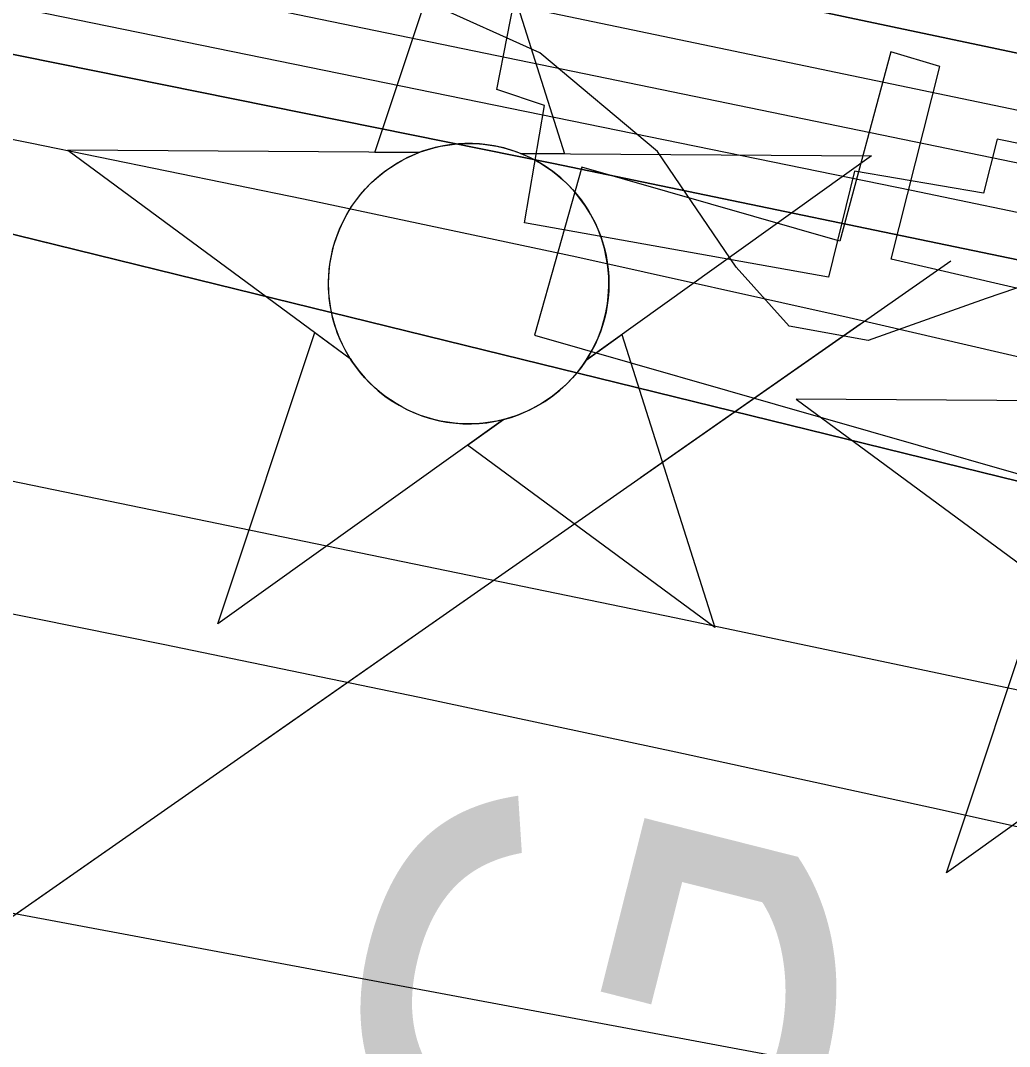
# Model space of a CAD drawing. Extents: x 3508733 to 3546731, y 546897 to 572481.
# Drawn here: x 3528357.4 to 3528572.9, y 565039.3 to 565262.8 of the extents above; entities that cross this region are included whole.
import ezdxf

# ---------------------------------------------------------------- set-up
doc = ezdxf.new("R2010")
doc.units = 0
for name, color, linetype in [('V-CHAN-DOCK', 7, 'Continuous'), ('V-CHAN-NAID', 7, 'Continuous'), ('V-RIVR-EDGE', 7, 'Continuous'), ('V-RIVR-FERY', 7, 'Continuous'), ('V-RRAP-RVMT', 7, 'Continuous'), ('V-TOPO-DPTH', 7, 'Continuous'), ('V-TOPO-MAJR', 7, 'Continuous'), ('V-TOPO-MINR', 7, 'Continuous'), ('V-TOPO-WATR', 7, 'Continuous')]:
    doc.layers.add(name, color=color, linetype=linetype)

msp = doc.modelspace()

# ---------------------------------------------------------------- linework, layer by layer
at = {"layer": 'V-CHAN-DOCK'}
msp.add_lwpolyline([(3528547.026, 565255.9230000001), (3528535.8910000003, 565214.709), (3528479.6780000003, 565230.843), (3528469.356, 565194.21), (3528595.0130000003, 565158.237), (3528604.8510000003, 565197.426), (3528547.077, 565210.768), (3528557.7090000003, 565252.752), (3528547.026, 565255.9230000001)], dxfattribs=at)
at = {"layer": 'V-CHAN-NAID'}
for points in [[(3528444.156480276, 565233.9861553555), (3528434.569480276, 565234.0541553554), (3528455.6954802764, 565297.5381553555), (3528475.9194802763, 565233.7611553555), (3528466.332480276, 565233.8291553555), (3528464.755480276, 565234.4071553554), (3528462.660480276, 565235.0271553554), (3528460.620480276, 565235.4781553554), (3528458.5844802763, 565235.7861553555), (3528457.417480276, 565235.9001553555), (3528455.883480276, 565235.9811553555), (3528454.1614802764, 565235.9791553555), (3528452.7914802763, 565235.9091553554), (3528450.8854802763, 565235.7081553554), (3528449.5194802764, 565235.4891553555), (3528447.7354802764, 565235.1051553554), (3528446.205480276, 565234.6851553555), (3528445.173480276, 565234.3541553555)], [(3528444.156480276, 565233.9861553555), (3528367.665480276, 565234.5281553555), (3528429.230480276, 565189.1291553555), (3528428.117480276, 565191.0381553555), (3528427.307480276, 565192.6661553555), (3528426.4824802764, 565194.6341553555), (3528425.7864802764, 565196.6881553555), (3528425.421480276, 565198.0111553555), (3528425.060480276, 565199.6371553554), (3528424.816480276, 565201.0821553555), (3528424.628480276, 565202.6801553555), (3528424.5194802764, 565204.4161553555), (3528424.5074802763, 565205.9971553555), (3528424.614480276, 565208.0711553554), (3528424.7974802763, 565209.6891553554), (3528425.1894802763, 565211.8921553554), (3528425.670480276, 565213.8151553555), (3528426.273480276, 565215.7021553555), (3528426.9284802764, 565217.3811553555), (3528427.6554802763, 565218.9691553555), (3528428.469480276, 565220.5041553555), (3528429.5304802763, 565222.2411553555), (3528430.5614802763, 565223.7111553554), (3528431.5614802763, 565224.9801553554), (3528432.563480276, 565226.1261553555), (3528433.872480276, 565227.4631553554), (3528434.923480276, 565228.4281553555), (3528436.640480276, 565229.8251553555), (3528437.852480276, 565230.6951553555), (3528439.5394802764, 565231.7651553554), (3528441.270480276, 565232.7101553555), (3528442.716480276, 565233.3941553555)], [(3528466.332480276, 565233.8291553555), (3528542.824480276, 565233.2861553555), (3528480.6214802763, 565188.7641553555), (3528481.532480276, 565190.2531553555), (3528482.5104802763, 565192.1001553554), (3528483.225480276, 565193.6851553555), (3528483.964480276, 565195.6401553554), (3528484.509480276, 565197.4251553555), (3528484.907480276, 565199.0641553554), (3528485.268480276, 565201.0741553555), (3528485.454480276, 565202.6471553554), (3528485.5784802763, 565204.8531553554), (3528485.548480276, 565206.9151553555), (3528485.3604802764, 565209.1351553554), (3528485.094480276, 565210.8931553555), (3528484.603480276, 565213.1251553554), (3528483.963480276, 565215.2651553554), (3528483.213480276, 565217.2471553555), (3528482.565480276, 565218.6901553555), (3528481.5584802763, 565220.6061553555), (3528480.4964802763, 565222.3281553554), (3528479.282480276, 565224.0301553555), (3528478.0214802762, 565225.5691553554), (3528476.7494802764, 565226.9351553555), (3528475.117480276, 565228.4671553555), (3528473.3744802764, 565229.8791553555), (3528471.691480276, 565231.0561553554), (3528469.804480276, 565232.1881553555), (3528468.332480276, 565232.9491553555)], [(3528462.5904802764, 565175.8581553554), (3528400.387480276, 565131.3361553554), (3528421.5134802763, 565194.8191553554), (3528429.230480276, 565189.1291553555), (3528429.8654802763, 565188.1651553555), (3528431.248480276, 565186.3061553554), (3528432.461480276, 565184.8901553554), (3528433.927480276, 565183.3871553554), (3528435.316480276, 565182.1361553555), (3528436.770480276, 565180.9801553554), (3528438.173480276, 565179.9931553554), (3528439.8514802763, 565178.9571553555), (3528441.565480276, 565178.0461553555), (3528443.356480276, 565177.2351553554), (3528444.802480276, 565176.6791553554), (3528446.4304802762, 565176.1501553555), (3528448.656480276, 565175.5861553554), (3528450.188480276, 565175.2991553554), (3528452.213480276, 565175.0421553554), (3528453.750480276, 565174.9381553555), (3528455.611480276, 565174.9161553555), (3528457.3004802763, 565174.9941553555), (3528459.0104802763, 565175.1701553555), (3528460.912480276, 565175.4811553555)], [(3528480.6214802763, 565188.7641553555), (3528488.417480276, 565194.3451553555), (3528508.6414802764, 565130.5681553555), (3528454.793480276, 565170.2781553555), (3528462.5904802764, 565175.8581553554), (3528464.256480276, 565176.3341553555), (3528465.8684802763, 565176.8941553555), (3528468.026480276, 565177.8081553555), (3528469.761480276, 565178.6921553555), (3528471.6274802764, 565179.8061553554), (3528473.366480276, 565181.0181553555), (3528474.918480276, 565182.2631553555), (3528476.205480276, 565183.4311553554), (3528477.589480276, 565184.8511553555), (3528478.793480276, 565186.2531553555), (3528479.912480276, 565187.7251553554)], [(3528621.3322275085, 565121.6558382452), (3528559.129227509, 565077.1338382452), (3528580.2552275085, 565140.6168382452), (3528587.9722275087, 565134.9268382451), (3528588.6072275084, 565133.9628382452), (3528589.990227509, 565132.1038382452), (3528591.203227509, 565130.6878382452), (3528592.669227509, 565129.1848382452), (3528594.058227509, 565127.9338382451), (3528595.5122275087, 565126.7778382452), (3528596.9152275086, 565125.7908382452), (3528598.5932275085, 565124.7548382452), (3528600.3072275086, 565123.8438382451), (3528602.098227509, 565123.0328382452), (3528603.544227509, 565122.4768382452), (3528605.1722275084, 565121.9478382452), (3528607.3982275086, 565121.3838382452), (3528608.930227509, 565121.0968382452), (3528610.9552275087, 565120.8398382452), (3528612.4922275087, 565120.7358382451), (3528614.3532275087, 565120.7138382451), (3528616.0422275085, 565120.7918382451), (3528617.7522275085, 565120.9678382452), (3528619.6542275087, 565121.2788382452)]]:
    msp.add_lwpolyline(points, close=True, dxfattribs=at)
msp.add_lwpolyline([(3528602.8982275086, 565179.7838382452), (3528526.4072275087, 565180.3258382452), (3528587.9722275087, 565134.9268382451)], dxfattribs=at)
msp.add_circle((3528455.0424334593, 565205.4518245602), 30.540600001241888, dxfattribs=at)
at = {"layer": 'V-RIVR-EDGE'}
msp.add_lwpolyline([(3528793.283445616, 565199.7940819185), (3528713.6551711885, 565210.4073398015), (3528664.030643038, 565212.9809552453), (3528603.374065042, 565214.3563956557), (3528567.8058110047, 565202.1898045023), (3528542.0487054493, 565193.062588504), (3528524.900028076, 565196.1686275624), (3528513.290101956, 565209.0646038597), (3528496.1959677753, 565234.2286822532), (3528470.5146166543, 565255.7376319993), (3528422.775226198, 565277.3011249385), (3528345.047240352, 565313.0314934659), (3528300.3487401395, 565325.3965612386), (3528260.5247548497, 565326.7204886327), (3528240.3276117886, 565335.9613362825), (3528223.213781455, 565353.1600115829), (3528204.8669290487, 565367.2981004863), (3528171.2050239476, 565382.6995132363), (3528116.727192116, 565404.8923954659), (3528008.9742487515, 565440.0842800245), (3527901.8188778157, 565469.1474163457), (3527839.372612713, 565490.1345480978)], dxfattribs=at)
at = {"layer": 'V-RIVR-FERY'}
for points in [[(3524970.1109044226, 562704.3913352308), (3528560.089780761, 565210.408969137)], [(3528492.4988987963, 565163.2255146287), (3528540.3029320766, 565196.5968062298)], [(3528410.583291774, 565106.042611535), (3528458.387325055, 565139.413903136)], [(3528328.6676847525, 565048.8597084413), (3528376.472200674, 565082.2301242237)]]:
    msp.add_lwpolyline(points, dxfattribs=at)
at = {"layer": 'V-RRAP-RVMT'}
msp.add_lwpolyline([(3529202.2229612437, 565144.6852256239), (3529076.4040000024, 565172.5390000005), (3529074.7150000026, 565165.9870000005), (3528945.0380000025, 565193.7060000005), (3528943.0170000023, 565186.3700000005), (3528815.7150000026, 565212.8350000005), (3528813.0450000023, 565200.6920000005), (3528691.2110000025, 565224.8430000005), (3528687.9390000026, 565213.0790000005), (3528570.2000000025, 565236.9010000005), (3528567.1890000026, 565225.1680000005), (3528539.1340000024, 565229.9890000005), (3528533.4420000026, 565206.8830000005), (3528467.1620000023, 565218.6960000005), (3528471.5810000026, 565244.2780000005), (3528461.1750000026, 565247.7760000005), (3528470.2090000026, 565293.7040000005), (3528373.6990115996, 565314.3537043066)], dxfattribs=at)
at = {"layer": 'V-TOPO-DPTH'}
for points in [[(3527298.2100633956, 565515.8600449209), (3528009.9314319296, 565372.4958097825), (3528050.383965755, 565364.3458463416), (3528090.8361161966, 565356.1939807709), (3528131.287691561, 565348.0392620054), (3528171.7388835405, 565339.8826411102), (3528212.178824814, 565331.6714374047), (3528252.6041487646, 565323.3893598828), (3528293.0075467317, 565315.0009716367), (3528333.396327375, 565306.5417095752), (3529099.5740174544, 565145.0167590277), (3529143.2178507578, 565135.7081711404), (3529186.83163794, 565126.2624171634), (3529230.4003559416, 565116.6109140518), (3529273.9390278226, 565106.8222448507), (3529281.4476349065, 565105.1154812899), (3529321.1641519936, 565095.8914521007), (3529360.820260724, 565086.4196575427), (3529400.385756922, 565076.5762149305), (3529439.890844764, 565066.4850069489), (3529731.464462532, 564990.5463416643)], [(3527298.2100633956, 565515.8600449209), (3528009.9314319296, 565372.4958097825), (3528050.383965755, 565364.3458463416), (3528090.8361161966, 565356.1939807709), (3528131.287691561, 565348.0392620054), (3528171.7388835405, 565339.8826411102), (3528212.178824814, 565331.6714374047), (3528252.6041487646, 565323.3893598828), (3528293.0075467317, 565315.0009716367), (3528333.396327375, 565306.5417095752), (3529099.5740174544, 565145.0167590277), (3529143.2178507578, 565135.7081711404), (3529186.83163794, 565126.2624171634), (3529230.4003559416, 565116.6109140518), (3529273.9390278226, 565106.8222448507), (3529281.4476349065, 565105.1154812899), (3529321.1641519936, 565095.8914521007), (3529360.820260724, 565086.4196575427), (3529400.385756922, 565076.5762149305), (3529439.890844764, 565066.4850069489), (3529731.464462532, 564990.5463416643)], [(3529680.6367573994, 564975.2170215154), (3529584.265688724, 565001.1010952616), (3529408.3422683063, 565046.890267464), (3529381.8970554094, 565053.6538166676), (3529355.415091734, 565060.2675119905), (3529328.8780018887, 565066.6564264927), (3529302.304161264, 565072.895487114), (3529147.159559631, 565108.6273136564), (3529042.907246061, 565132.2597045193), (3528938.5501380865, 565155.4119163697), (3528834.035838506, 565177.8438597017), (3528729.4167445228, 565199.7956240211), (3528305.291533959, 565287.2620914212), (3528276.554267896, 565293.1137033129), (3528247.7980670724, 565298.8694722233), (3528219.0134641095, 565304.4814766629), (3528190.209926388, 565309.9976381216), (3528014.8809631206, 565343.1209543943), (3527898.330589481, 565364.7431328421), (3527781.689355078, 565385.8536894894), (3527664.9118295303, 565406.196813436), (3527548.043443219, 565426.0283155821), (3527112.0684150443, 565498.5354404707)], [(3529680.6367573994, 564975.2170215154), (3529584.265688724, 565001.1010952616), (3529408.3422683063, 565046.890267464), (3529381.8970554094, 565053.6538166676), (3529355.415091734, 565060.2675119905), (3529328.8780018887, 565066.6564264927), (3529302.304161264, 565072.895487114), (3529147.159559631, 565108.6273136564), (3529042.907246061, 565132.2597045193), (3528938.5501380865, 565155.4119163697), (3528834.035838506, 565177.8438597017), (3528729.4167445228, 565199.7956240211), (3528305.291533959, 565287.2620914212), (3528276.554267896, 565293.1137033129), (3528247.7980670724, 565298.8694722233), (3528219.0134641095, 565304.4814766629), (3528190.209926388, 565309.9976381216), (3528014.8809631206, 565343.1209543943), (3527898.330589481, 565364.7431328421), (3527781.689355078, 565385.8536894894), (3527664.9118295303, 565406.196813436), (3527548.043443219, 565426.0283155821), (3527112.0684150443, 565498.5354404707)], [(3527335.2659154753, 565437.1616696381), (3527426.5072348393, 565421.9840565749), (3527517.675049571, 565406.3709897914), (3527608.793861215, 565390.4676205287), (3528207.0601314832, 565284.5772267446), (3528225.379270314, 565281.26546846), (3528243.6814447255, 565277.864251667), (3528261.9581725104, 565274.3288471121), (3528280.217935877, 565270.7039840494), (3528473.53113181, 565231.5904800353), (3528588.3247250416, 565207.8362583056), (3528702.971620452, 565183.4081521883), (3528817.398469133, 565157.9692194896), (3528931.678619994, 565131.8564024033), (3529323.0720136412, 565040.6045379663), (3529336.5517148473, 565037.4075426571), (3529350.0145498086, 565034.1421496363), (3529363.452085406, 565030.7741600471), (3529376.8727547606, 565027.3377727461), (3529457.256867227, 565006.4282642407), (3529510.7628927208, 564992.1528688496), (3529564.143565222, 564977.4337022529), (3529617.336208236, 564962.0488788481), (3529670.4034982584, 564946.2202842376)], [(3527335.2659154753, 565437.1616696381), (3527426.5072348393, 565421.9840565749), (3527517.675049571, 565406.3709897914), (3527608.793861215, 565390.4676205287), (3528207.0601314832, 565284.5772267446), (3528225.379270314, 565281.26546846), (3528243.6814447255, 565277.864251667), (3528261.9581725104, 565274.3288471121), (3528280.217935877, 565270.7039840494), (3528473.53113181, 565231.5904800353), (3528588.3247250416, 565207.8362583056), (3528702.971620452, 565183.4081521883), (3528817.398469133, 565157.9692194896), (3528931.678619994, 565131.8564024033), (3529323.0720136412, 565040.6045379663), (3529336.5517148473, 565037.4075426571), (3529350.0145498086, 565034.1421496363), (3529363.452085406, 565030.7741600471), (3529376.8727547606, 565027.3377727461), (3529457.256867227, 565006.4282642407), (3529510.7628927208, 564992.1528688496), (3529564.143565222, 564977.4337022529), (3529617.336208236, 564962.0488788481), (3529670.4034982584, 564946.2202842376)], [(3529690.001785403, 564905.8028522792), (3529363.428021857, 565002.7375877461), (3529359.442610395, 565003.9177583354), (3529355.455681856, 565005.0927936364), (3529351.4605430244, 565006.2383552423), (3529349.7535856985, 565006.7024149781), (3529345.475361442, 565007.8235597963), (3529344.188482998, 565008.1462220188), (3529343.758392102, 565008.2492122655), (3528597.2204356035, 565184.3209272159), (3528537.940802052, 565197.9775656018), (3528478.5716112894, 565211.2227384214), (3528419.0680847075, 565223.8507128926), (3528359.475000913, 565236.0672217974), (3528258.4750433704, 565256.226209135), (3528249.306627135, 565258.010113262), (3528240.1273778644, 565259.7347836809), (3528230.931879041, 565261.3706035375), (3528221.7255471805, 565262.9471896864), (3527310.748644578, 565414.4215725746)], [(3529690.001785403, 564905.8028522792), (3529363.428021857, 565002.7375877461), (3529359.442610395, 565003.9177583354), (3529355.455681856, 565005.0927936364), (3529351.4605430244, 565006.2383552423), (3529349.7535856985, 565006.7024149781), (3529345.475361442, 565007.8235597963), (3529344.188482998, 565008.1462220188), (3529343.758392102, 565008.2492122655), (3528597.2204356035, 565184.3209272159), (3528537.940802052, 565197.9775656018), (3528478.5716112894, 565211.2227384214), (3528419.0680847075, 565223.8507128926), (3528359.475000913, 565236.0672217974), (3528258.4750433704, 565256.226209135), (3528249.306627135, 565258.010113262), (3528240.1273778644, 565259.7347836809), (3528230.931879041, 565261.3706035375), (3528221.7255471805, 565262.9471896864), (3527310.748644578, 565414.4215725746)], [(3527098.9225147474, 565403.3314833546), (3528097.8857577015, 565265.0422011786), (3528121.1072496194, 565261.7471481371), (3528144.3129839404, 565258.3470388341), (3528167.495081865, 565254.7893451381), (3528190.661422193, 565251.126595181), (3528234.864428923, 565243.9838092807), (3528235.9164000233, 565243.807855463), (3528236.966976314, 565243.6241755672), (3528239.062549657, 565243.2259114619), (3528250.594853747, 565240.9240511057), (3528257.39840837, 565239.525013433), (3528264.1904461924, 565238.07357044), (3528270.965208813, 565236.5435194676), (3528277.728454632, 565234.9610631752), (3528308.103989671, 565227.6679344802), (3528330.042221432, 565222.3825442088), (3528351.9749315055, 565217.0744161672), (3528373.8993590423, 565211.7321814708), (3528395.8182648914, 565206.3672090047), (3528941.3907539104, 565072.3805876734)], [(3527098.9225147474, 565403.3314833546), (3528097.8857577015, 565265.0422011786), (3528121.1072496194, 565261.7471481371), (3528144.3129839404, 565258.3470388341), (3528167.495081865, 565254.7893451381), (3528190.661422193, 565251.126595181), (3528234.864428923, 565243.9838092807), (3528235.9164000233, 565243.807855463), (3528236.966976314, 565243.6241755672), (3528239.062549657, 565243.2259114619), (3528250.594853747, 565240.9240511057), (3528257.39840837, 565239.525013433), (3528264.1904461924, 565238.07357044), (3528270.965208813, 565236.5435194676), (3528277.728454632, 565234.9610631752), (3528308.103989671, 565227.6679344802), (3528330.042221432, 565222.3825442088), (3528351.9749315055, 565217.0744161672), (3528373.8993590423, 565211.7321814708), (3528395.8182648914, 565206.3672090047), (3528941.3907539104, 565072.3805876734)]]:
    msp.add_lwpolyline(points, dxfattribs=at)
at = {"layer": 'V-TOPO-MAJR'}
msp.add_lwpolyline([(3529657.692354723, 564854.0662332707), (3529594.5692869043, 564872.7245833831), (3529531.2311489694, 564890.6392701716), (3529467.749630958, 564908.0581814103), (3529366.330227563, 564935.2466917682), (3529348.8867652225, 564939.8384225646), (3529331.4167112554, 564944.3246207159), (3529313.9067698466, 564948.652519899), (3529296.3702368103, 564952.8748864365), (3529046.3834115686, 565011.8699636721), (3528910.1419451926, 565043.40778456), (3528773.7285006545, 565074.1674271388), (3528637.057088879, 565103.7598022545), (3528500.2136989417, 565132.5739990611), (3528271.794562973, 565179.6519395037), (3528249.0019043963, 565184.1788147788), (3528226.1694899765, 565188.4863035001), (3528203.277441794, 565192.4647123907), (3528180.345637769, 565196.2237347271), (3527398.6849290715, 565318.5845317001), (3527339.4636833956, 565327.6747975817)], dxfattribs=at)
at = {"layer": 'V-TOPO-MINR'}
for points in [[(3529656.0801365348, 564996.2881628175), (3529424.110343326, 565056.6845438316), (3529391.1381066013, 565065.1123815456), (3529358.117777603, 565073.3435566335), (3529325.025310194, 565081.279737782), (3529291.88475051, 565089.0192563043), (3529209.712194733, 565107.8232600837), (3529135.4017429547, 565124.5997979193), (3529061.027911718, 565141.086414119), (3528986.5590112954, 565157.1381478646), (3528912.026731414, 565172.8999599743), (3528319.284229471, 565296.4427537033), (3528284.7028407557, 565303.5821269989), (3528250.1038185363, 565310.6341410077), (3528215.4783460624, 565317.555116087), (3528180.835240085, 565324.3887318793), (3528095.6986743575, 565341.0151971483), (3528018.420025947, 565355.799727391), (3527941.0693420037, 565370.1885827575), (3527863.61060476, 565383.9839258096), (3527786.079831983, 565397.3835939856), (3527126.5493579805, 565508.7680711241)], [(3529680.6367573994, 564975.2170215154), (3529584.265688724, 565001.1010952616), (3529408.3422683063, 565046.890267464), (3529381.8970554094, 565053.6538166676), (3529355.415091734, 565060.2675119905), (3529328.8780018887, 565066.6564264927), (3529302.304161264, 565072.895487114), (3529147.159559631, 565108.6273136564), (3529042.907246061, 565132.2597045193), (3528938.5501380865, 565155.4119163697), (3528834.035838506, 565177.8438597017), (3528729.4167445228, 565199.7956240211), (3528305.291533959, 565287.2620914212), (3528276.554267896, 565293.1137033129), (3528247.7980670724, 565298.8694722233), (3528219.0134641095, 565304.4814766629), (3528190.209926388, 565309.9976381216), (3528014.8809631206, 565343.1209543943), (3527898.330589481, 565364.7431328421), (3527781.689355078, 565385.8536894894), (3527664.9118295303, 565406.196813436), (3527548.043443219, 565426.0283155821), (3527112.0684150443, 565498.5354404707)], [(3529670.4451965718, 564962.8927872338), (3529593.683574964, 564984.2110453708), (3529516.7178505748, 565004.8138549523), (3529392.5982594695, 565037.10920787), (3529372.669462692, 565042.2090786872), (3529352.714316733, 565047.2018072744), (3529332.7196470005, 565052.0338225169), (3529312.698628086, 565056.7586955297), (3529086.2100405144, 565109.2480208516), (3528952.8100152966, 565139.609752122), (3528819.256748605, 565169.2683371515), (3528685.4736197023, 565197.8722028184), (3528551.5372493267, 565225.7729222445), (3528292.3106178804, 565278.707009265), (3528268.996833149, 565283.3927581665), (3528245.664453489, 565287.9824106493), (3528222.3041814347, 565292.427918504), (3528198.925314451, 565296.7773299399), (3527884.4794526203, 565354.2731730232), (3527747.858513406, 565378.8576832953), (3527611.148859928, 565402.929953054), (3527474.3061350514, 565426.2338620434), (3527337.3746959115, 565449.02553052)], [(3529670.4034982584, 564946.2202842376), (3529617.336208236, 564962.0488788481), (3529564.143565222, 564977.4337022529), (3529510.7628927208, 564992.1528688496), (3529457.256867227, 565006.4282642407), (3529376.8727547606, 565027.3377727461), (3529363.452085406, 565030.7741600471), (3529350.0145498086, 565034.1421496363), (3529336.5517148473, 565037.4075426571), (3529323.0720136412, 565040.6045379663), (3528931.678619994, 565131.8564024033), (3528817.398469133, 565157.9692194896), (3528702.971620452, 565183.4081521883), (3528588.3247250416, 565207.8362583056), (3528473.53113181, 565231.5904800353), (3528280.217935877, 565270.7039840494), (3528261.9581725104, 565274.3288471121), (3528243.6814447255, 565277.864251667), (3528225.379270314, 565281.26546846), (3528207.0601314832, 565284.5772267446), (3527608.793861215, 565390.4676205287), (3527517.675049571, 565406.3709897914), (3527426.5072348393, 565421.9840565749), (3527335.2659154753, 565437.1616696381)], [(3529690.001785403, 564905.8028522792), (3529363.428021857, 565002.7375877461), (3529359.442610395, 565003.9177583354), (3529355.455681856, 565005.0927936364), (3529351.4605430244, 565006.2383552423), (3529349.7535856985, 565006.7024149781), (3529345.475361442, 565007.8235597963), (3529344.188482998, 565008.1462220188), (3529343.758392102, 565008.2492122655), (3528597.2204356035, 565184.3209272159), (3528537.940802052, 565197.9775656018), (3528478.5716112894, 565211.2227384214), (3528419.0680847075, 565223.8507128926), (3528359.475000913, 565236.0672217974), (3528258.4750433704, 565256.226209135), (3528249.306627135, 565258.010113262), (3528240.1273778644, 565259.7347836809), (3528230.931879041, 565261.3706035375), (3528221.7255471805, 565262.9471896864), (3527310.748644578, 565414.4215725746)], [(3528941.3907539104, 565072.3805876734), (3528395.8182648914, 565206.3672090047), (3528373.8993590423, 565211.7321814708), (3528351.9749315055, 565217.0744161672), (3528330.042221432, 565222.3825442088), (3528308.103989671, 565227.6679344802), (3528277.728454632, 565234.9610631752), (3528270.965208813, 565236.5435194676), (3528264.1904461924, 565238.07357044), (3528257.39840837, 565239.525013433), (3528250.594853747, 565240.9240511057), (3528239.062549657, 565243.2259114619), (3528236.966976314, 565243.6241755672), (3528235.9164000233, 565243.807855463), (3528234.864428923, 565243.9838092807), (3528190.661422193, 565251.126595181), (3528167.495081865, 565254.7893451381), (3528144.3129839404, 565258.3470388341), (3528121.1072496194, 565261.7471481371), (3528097.8857577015, 565265.0422011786), (3527098.9225147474, 565403.3314833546)], [(3529315.428982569, 564922.7720867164), (3528555.8729707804, 565091.2546002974), (3528500.1377942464, 565103.4162279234), (3528444.3487953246, 565115.3213068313), (3528388.4790628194, 565126.8415626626), (3528332.5555079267, 565138.1052697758), (3528237.449529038, 565156.919968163), (3528229.0280942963, 565158.5232385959), (3528220.592668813, 565160.0456745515), (3528212.1362572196, 565161.4468587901), (3528203.6658548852, 565162.7672085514), (3527981.6827499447, 565195.7390616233), (3527862.156802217, 565213.0955496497), (3527742.5595349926, 565229.9332438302), (3527622.855288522, 565245.992747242), (3527503.079722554, 565261.5334568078), (3527075.2330450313, 565315.631781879)], [(3529737.553418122, 564756.2616259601), (3529631.951343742, 564783.7700745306), (3529526.502408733, 564811.8768077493), (3529372.6630677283, 564853.5818608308), (3529344.224130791, 564861.1901715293), (3529315.7524690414, 564868.6722493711), (3529287.231720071, 564875.9649779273), (3529258.6782462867, 564883.1314736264), (3529152.8762625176, 564909.3128422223), (3529071.2431356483, 564928.7653104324), (3528989.4046644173, 564947.2717314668), (3528907.2581766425, 564964.3590817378), (3528824.906344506, 564980.5003848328), (3528258.6864591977, 565086.401782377), (3528233.3218636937, 565090.9682280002), (3528207.919666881, 565095.3050700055), (3528182.461068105, 565099.2975065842), (3528156.9648680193, 565103.060339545), (3527026.8031986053, 565262.0418616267)]]:
    msp.add_lwpolyline(points, dxfattribs=at)
at = {"layer": 'V-TOPO-WATR'}
msp.add_lwpolyline([(3529731.464462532, 564990.5463416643), (3529439.890844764, 565066.4850069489), (3529400.385756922, 565076.5762149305), (3529360.820260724, 565086.4196575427), (3529321.1641519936, 565095.8914521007), (3529281.4476349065, 565105.1154812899), (3529273.9390278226, 565106.8222448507), (3529230.4003559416, 565116.6109140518), (3529186.83163794, 565126.2624171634), (3529143.2178507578, 565135.7081711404), (3529099.5740174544, 565145.0167590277), (3528333.396327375, 565306.5417095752), (3528293.0075467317, 565315.0009716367), (3528252.6041487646, 565323.3893598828), (3528212.178824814, 565331.6714374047), (3528171.7388835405, 565339.8826411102), (3528131.287691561, 565348.0392620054), (3528090.8361161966, 565356.1939807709), (3528050.383965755, 565364.3458463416), (3528009.9314319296, 565372.4958097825), (3527298.2100633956, 565515.8600449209)], dxfattribs=at)

# ---------------------------------------------------------------- texts
at = {"layer": 'V-CHAN-NAID'}
msp.add_text('RESERVE FERRY LANDING ', height=100.00000200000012, rotation=75.82193558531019, dxfattribs=at).set_placement((3528112.9632948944, 563379.0737231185))

doc.saveas('drawing.dxf')
